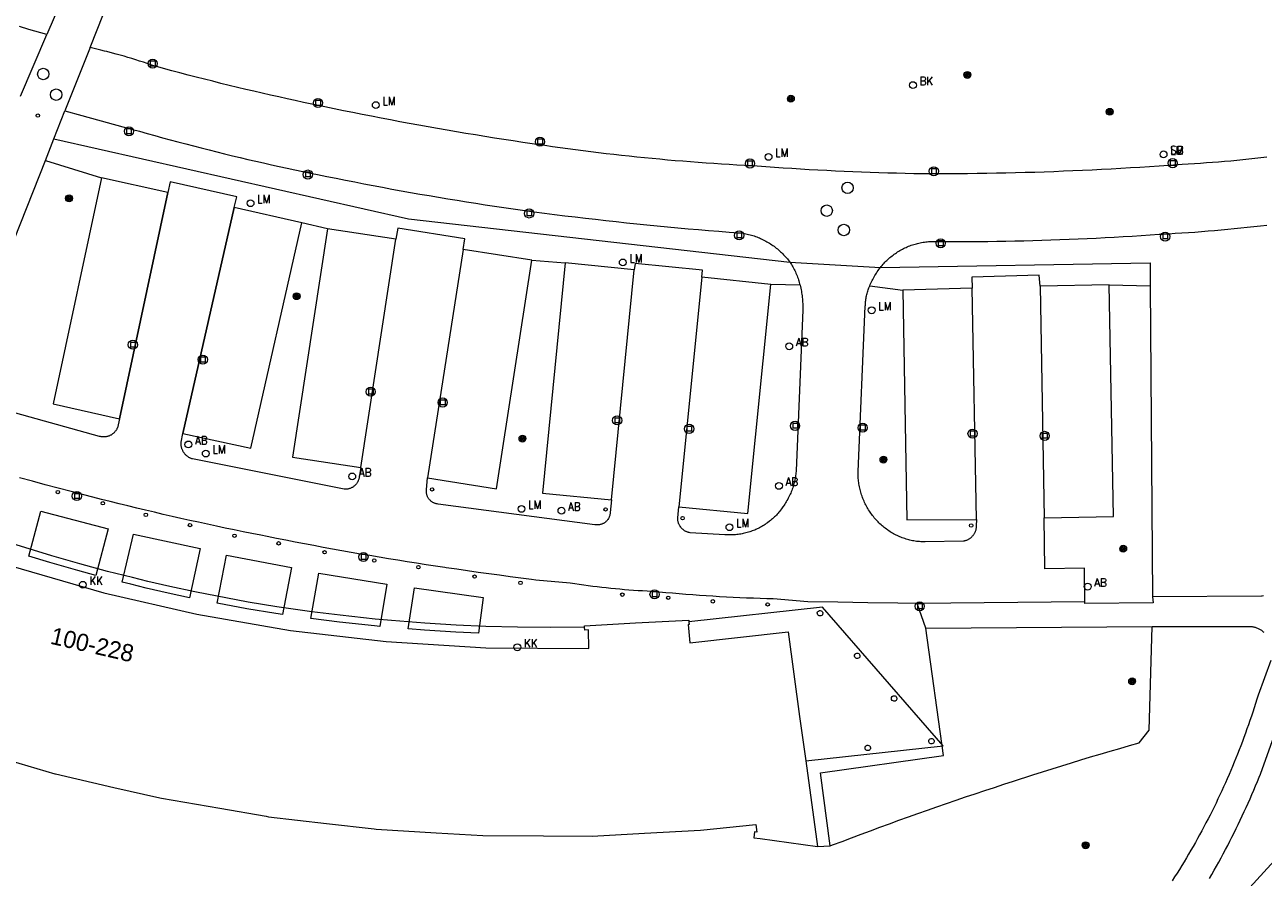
# Model space of a CAD drawing. Header units: metres. Extents: x 138165 to 154469, y 480134 to 494189.
# Tile 493 of 656: x 145949 to 146039, y 487590 to 487652. Entities that reach past the tile are written whole.
import ezdxf

# ---------------------------------------------------------------- set-up
doc = ezdxf.new("R2010")
doc.units = ezdxf.units.M
doc.header["$LTSCALE"] = 0.001
doc.header["$MEASUREMENT"] = 0
for name, color, linetype, lineweight in [('Level 5', 7, 'Continuous', 0), ('TOP-L-topo objecten punt', 7, 'Continuous', 0), ('TOP-L-topo objecten vlak', 7, 'Continuous', 0), ('TOP-L-verharding molgoot', 7, 'Continuous', 0), ('TOP-T-topo huisnummering naamgeving', 7, 'Continuous', 0)]:
    doc.layers.add(name, color=color, linetype=linetype, lineweight=lineweight)
doc.styles.add('Style-INTL_ISO', font='INTL_ISO.shx')
doc.styles.add('Style-STANDARD', font='STANDARD.shx')

# ---------------------------------------------------------------- blocks, each defined once
blk = doc.blocks.new('24')
at = {"layer": 'TOP-L-topo objecten punt', "color": 7, "linetype": 'Continuous', "lineweight": 0}
for radius in [0.025, 0.0182, 0.0115, 0.005]:
    blk.add_circle((0, 0), radius, dxfattribs=at)
blk = doc.blocks.new('39')
at = {"layer": 'TOP-L-topo objecten punt', "color": 7, "linetype": 'Continuous', "lineweight": 0}
for p, q in [((0.0175, 0.0175), (-0.0175, 0.0175)), ((-0.0175, 0.0175), (-0.0175, -0.0175)), ((0.0175, 0.0175), (0.0175, -0.0175)), ((0.0175, -0.0175), (-0.0175, -0.0175))]:
    blk.add_line(p, q, dxfattribs=at)
blk.add_circle((0, 0), 0.0332, dxfattribs=at)
blk = doc.blocks.new('*U13')
at = {"layer": 'Level 5', "color": 7, "linetype": 'Continuous', "lineweight": 0}
blk.add_circle((0, 0), 0.0415, dxfattribs=at)
blk = doc.blocks.new('150')
at = {"layer": 'Level 5', "color": 7, "linetype": 'Continuous', "lineweight": 0}
blk.add_blockref('*U13', (0, 0), dxfattribs=at)
blk = doc.blocks.new('72')
at = {"layer": 'TOP-L-topo objecten punt', "color": 7, "linetype": 'Continuous', "lineweight": 0}
blk.add_circle((0, 0), 0.025, dxfattribs=at)
at = {"layer": 'TOP-L-topo objecten punt', "color": 7, "linetype": 'Continuous', "lineweight": 0, "style": 'Style-STANDARD'}
blk.add_text('BK', height=0.06, dxfattribs=at).set_placement((0.0483, 0))
blk = doc.blocks.new('10')
at = {"layer": 'TOP-L-topo objecten punt', "linetype": 'Continuous', "lineweight": 0}
blk.add_circle((0, 0), 0.0125, dxfattribs=at)
blk = doc.blocks.new('16')
at = {"layer": 'TOP-L-topo objecten punt', "color": 7, "linetype": 'Continuous', "lineweight": 0}
blk.add_circle((0, 0), 0.025, dxfattribs=at)
at = {"layer": 'TOP-L-topo objecten punt', "color": 7, "linetype": 'Continuous', "lineweight": 0, "style": 'Style-STANDARD'}
blk.add_text('LM', height=0.06, dxfattribs=at).set_placement((0.0483, 0))
blk = doc.blocks.new('119')
at = {"layer": 'TOP-L-topo objecten punt', "color": 7, "linetype": 'Continuous', "lineweight": 0}
blk.add_circle((0, 0), 0.025, dxfattribs=at)
at = {"layer": 'TOP-L-topo objecten punt', "color": 7, "linetype": 'Continuous', "lineweight": 0, "style": 'Style-STANDARD'}
blk.add_text('KK', height=0.06, dxfattribs=at).set_placement((0.0483, 0))
blk = doc.blocks.new('175')
at = {"layer": 'TOP-L-topo objecten punt', "color": 7, "linetype": 'Continuous', "lineweight": 0}
blk.add_circle((0, 0), 0.025, dxfattribs=at)
at = {"layer": 'TOP-L-topo objecten punt', "color": 7, "linetype": 'Continuous', "lineweight": 0, "style": 'Style-STANDARD'}
blk.add_text('SB', height=0.06, dxfattribs=at).set_placement((0.0483, 0))
blk = doc.blocks.new('11')
at = {"layer": 'TOP-L-topo objecten punt', "color": 7, "linetype": 'Continuous', "lineweight": 0}
blk.add_circle((0, 0), 0.025, dxfattribs=at)
at = {"layer": 'TOP-L-topo objecten punt', "color": 7, "linetype": 'Continuous', "lineweight": 0, "style": 'Style-STANDARD'}
blk.add_text('AB', height=0.06, dxfattribs=at).set_placement((0.0483, 0))

msp = doc.modelspace()

# ---------------------------------------------------------------- linework, layer by layer
at = {"layer": 'TOP-L-topo objecten vlak', "flags": 128}
for points in [[(145960.175, 487673.359), (145950.669, 487651.282)], [(145953.816, 487650.339), (145962.817, 487673.112)], [(145950.669, 487651.282), (145949.349, 487651.647), (145948.669, 487651.87)], [(145948.747, 487646.801), (145950.669, 487651.282)], [(145953.816, 487650.339), (145951.981, 487645.729)], [(146039.537, 487642.358), (146039.098, 487642.307), (146038.658, 487642.257), (146038.218, 487642.21), (146037.778, 487642.165), (146037.338, 487642.121), (146036.898, 487642.08), (146036.457, 487642.041), (146036.016, 487642.003), (146035.575, 487641.968), (146035.134, 487641.935), (146034.693, 487641.903), (146034.252, 487641.874), (146033.81, 487641.847), (146033.369, 487641.821), (146033.067, 487641.805), (146032.371, 487641.754), (146031.675, 487641.706), (146030.979, 487641.659), (146030.283, 487641.614), (146029.587, 487641.571), (146028.891, 487641.531), (146028.194, 487641.492), (146027.497, 487641.455), (146026.801, 487641.421), (146026.104, 487641.388), (146025.407, 487641.357), (146024.71, 487641.328), (146024.013, 487641.302), (146023.316, 487641.277), (146022.619, 487641.254), (146021.921, 487641.233), (146021.224, 487641.215), (146020.527, 487641.198), (146019.829, 487641.183), (146019.132, 487641.17), (146018.434, 487641.16), (146017.737, 487641.151), (146017.039, 487641.144), (146016.342, 487641.139), (146015.644, 487641.137), (146015.089, 487641.136), (146014.453, 487641.145), (146013.818, 487641.156), (146013.183, 487641.17), (146012.547, 487641.185), (146011.912, 487641.202), (146011.277, 487641.221), (146010.641, 487641.242), (146010.006, 487641.265), (146009.371, 487641.291), (146008.736, 487641.318), (146008.101, 487641.347), (146007.466, 487641.378), (146006.832, 487641.411), (146006.197, 487641.447), (146005.562, 487641.484), (146004.928, 487641.523), (146004.294, 487641.564), (146003.66, 487641.607), (146003.026, 487641.652), (146002.392, 487641.7), (146002.047, 487641.726), (146001.485, 487641.755), (146000.923, 487641.786), (146000.361, 487641.818), (145999.799, 487641.853), (145999.238, 487641.89), (145998.676, 487641.929), (145998.115, 487641.969), (145997.554, 487642.012), (145996.993, 487642.057), (145996.432, 487642.103), (145995.871, 487642.152), (145995.31, 487642.203), (145994.75, 487642.256), (145994.19, 487642.31), (145993.63, 487642.367), (145993.07, 487642.426), (145992.511, 487642.486), (145991.951, 487642.549), (145991.392, 487642.614), (145990.833, 487642.68), (145990.275, 487642.749), (145989.716, 487642.819), (145989.158, 487642.892), (145988.6, 487642.967), (145988.043, 487643.043), (145987.485, 487643.122), (145986.928, 487643.202), (145986.711, 487643.234), (145986.02, 487643.334), (145985.329, 487643.436), (145984.638, 487643.54), (145983.948, 487643.645), (145983.257, 487643.753), (145982.568, 487643.863), (145981.878, 487643.975), (145981.189, 487644.089), (145980.5, 487644.204), (145979.812, 487644.322), (145979.123, 487644.442), (145978.436, 487644.563), (145977.748, 487644.687), (145977.061, 487644.812), (145976.374, 487644.94), (145975.688, 487645.069), (145975.002, 487645.201), (145974.316, 487645.334), (145973.631, 487645.47), (145972.946, 487645.607), (145972.262, 487645.746), (145971.578, 487645.887), (145970.571, 487646.099), (145969.966, 487646.225), (145969.362, 487646.352), (145968.759, 487646.482), (145968.155, 487646.613), (145967.553, 487646.746), (145966.95, 487646.882), (145966.348, 487647.019), (145965.747, 487647.158), (145965.146, 487647.299), (145964.545, 487647.443), (145963.945, 487647.588), (145963.345, 487647.735), (145962.746, 487647.884), (145962.147, 487648.034), (145961.549, 487648.187), (145960.952, 487648.342), (145960.354, 487648.499), (145959.758, 487648.657), (145959.161, 487648.818), (145958.566, 487648.981), (145958.524, 487648.992), (145958.246, 487649.088), (145957.968, 487649.182), (145957.689, 487649.273), (145957.41, 487649.363), (145957.13, 487649.452), (145956.849, 487649.538), (145956.568, 487649.622), (145956.286, 487649.704), (145956.004, 487649.785), (145955.721, 487649.863), (145955.438, 487649.94), (145955.037, 487650.045), (145954.869, 487650.087), (145954.585, 487650.158), (145954.299, 487650.227), (145954.013, 487650.294), (145953.816, 487650.339)], [(145951.173, 487643.691), (145951.981, 487645.729)], [(145951.981, 487645.729), (145953.201, 487645.396), (145956.911, 487644.383), (145957.398, 487644.244), (145957.96, 487644.085), (145958.523, 487643.928), (145959.086, 487643.773), (145959.649, 487643.62), (145960.213, 487643.47), (145960.778, 487643.32), (145961.343, 487643.173), (145961.908, 487643.028), (145962.474, 487642.885), (145963.041, 487642.744), (145963.607, 487642.604), (145964.175, 487642.467), (145964.743, 487642.331), (145965.311, 487642.198), (145965.88, 487642.066), (145966.449, 487641.937), (145967.019, 487641.809), (145967.589, 487641.683), (145968.16, 487641.56), (145968.731, 487641.438), (145969.302, 487641.318), (145969.874, 487641.2), (145970.38, 487641.095), (145971.055, 487640.956), (145971.731, 487640.819), (145972.407, 487640.684), (145973.083, 487640.551), (145973.76, 487640.42), (145974.437, 487640.29), (145975.114, 487640.163), (145975.792, 487640.038), (145976.47, 487639.915), (145977.149, 487639.794), (145977.827, 487639.674), (145978.507, 487639.557), (145979.186, 487639.442), (145979.866, 487639.328), (145980.546, 487639.217), (145981.227, 487639.108), (145981.908, 487639), (145982.589, 487638.895), (145983.27, 487638.791), (145983.952, 487638.69), (145984.634, 487638.59), (145985.316, 487638.493), (145985.999, 487638.397), (145986.155, 487638.377), (145986.901, 487638.281), (145987.647, 487638.187), (145988.394, 487638.096), (145989.141, 487638.006), (145989.888, 487637.918), (145990.635, 487637.832), (145991.382, 487637.748), (145992.13, 487637.667), (145992.878, 487637.587), (145993.626, 487637.509), (145994.374, 487637.433), (145995.123, 487637.359), (145995.871, 487637.287), (145996.62, 487637.217), (145997.369, 487637.15), (145998.118, 487637.084), (145998.868, 487637.02), (145999.617, 487636.958), (146000.367, 487636.898), (146001.377, 487636.818), (146001.481, 487636.8), (146001.582, 487636.78), (146001.682, 487636.758), (146001.782, 487636.734), (146001.882, 487636.708), (146001.981, 487636.681), (146002.08, 487636.651), (146002.178, 487636.62), (146002.275, 487636.586), (146002.371, 487636.551), (146002.467, 487636.514), (146002.563, 487636.475), (146002.657, 487636.434), (146002.751, 487636.391), (146002.844, 487636.347), (146002.935, 487636.3), (146003.026, 487636.252), (146003.116, 487636.203), (146003.205, 487636.151), (146003.293, 487636.098), (146003.38, 487636.043), (146003.466, 487635.986), (146003.551, 487635.928), (146003.635, 487635.868), (146003.717, 487635.806), (146003.798, 487635.743), (146003.878, 487635.678), (146003.957, 487635.612), (146004.035, 487635.544), (146004.111, 487635.475), (146004.185, 487635.404), (146004.259, 487635.332), (146004.331, 487635.258), (146004.401, 487635.183), (146004.47, 487635.107), (146004.537, 487635.029), (146004.603, 487634.95), (146004.668, 487634.87), (146004.731, 487634.789), (146004.792, 487634.706)], [(145950.551, 487642.12), (145951.173, 487643.691)], [(145951.173, 487643.691), (145976.994, 487637.866), (146004.792, 487634.706)], [(145943.758, 487624.997), (145950.551, 487642.12)], [(145950.551, 487642.12), (145954.648, 487640.848)], [(145954.648, 487640.848), (145951.131, 487624.398), (145955.956, 487623.31)], [(145959.469, 487639.788), (145954.648, 487640.848)], [(145964.317, 487638.689), (145964.499, 487639.462), (145959.654, 487640.561), (145959.469, 487639.788)], [(145959.469, 487639.788), (145955.956, 487623.31)], [(145960.574, 487622.23), (145964.317, 487638.689)], [(145969.242, 487637.581), (145964.317, 487638.689)], [(145960.574, 487622.23), (145965.521, 487621.172), (145969.242, 487637.581)], [(145971.109, 487637.131), (145969.242, 487637.581)], [(146011.385, 487634.327), (146011.447, 487634.405), (146011.511, 487634.481), (146011.576, 487634.557), (146011.643, 487634.63), (146011.711, 487634.703), (146011.781, 487634.774), (146011.852, 487634.844), (146011.925, 487634.912), (146011.999, 487634.979), (146012.074, 487635.044), (146012.15, 487635.108), (146012.228, 487635.17), (146012.307, 487635.231), (146012.387, 487635.29), (146012.469, 487635.348), (146012.551, 487635.403), (146012.635, 487635.458), (146012.72, 487635.51), (146012.805, 487635.561), (146012.892, 487635.61), (146012.98, 487635.657), (146013.068, 487635.703), (146013.158, 487635.746), (146013.248, 487635.788), (146013.339, 487635.828), (146013.431, 487635.867), (146013.524, 487635.903), (146013.617, 487635.938), (146013.712, 487635.97), (146013.806, 487636.001), (146013.902, 487636.03), (146013.998, 487636.057), (146014.094, 487636.082), (146014.191, 487636.105), (146014.288, 487636.126), (146014.386, 487636.145), (146014.484, 487636.162), (146014.583, 487636.177), (146014.681, 487636.19), (146014.78, 487636.202), (146014.88, 487636.211), (146014.979, 487636.218), (146015.078, 487636.223), (146015.178, 487636.227), (146015.278, 487636.228), (146015.377, 487636.227), (146015.431, 487636.226), (146019.194, 487636.221), (146019.853, 487636.231), (146020.511, 487636.242), (146021.17, 487636.256), (146021.828, 487636.271), (146022.487, 487636.289), (146023.145, 487636.308), (146023.804, 487636.33), (146024.462, 487636.353), (146025.12, 487636.379), (146025.778, 487636.406), (146026.436, 487636.436), (146027.094, 487636.468), (146027.752, 487636.501), (146028.41, 487636.537), (146029.068, 487636.574), (146029.725, 487636.614), (146030.383, 487636.655), (146031.04, 487636.699), (146031.697, 487636.744), (146031.904, 487636.759), (146032.382, 487636.785), (146032.86, 487636.813), (146033.338, 487636.843), (146033.816, 487636.875), (146034.293, 487636.909), (146034.771, 487636.945), (146035.248, 487636.983), (146035.725, 487637.023), (146036.202, 487637.065), (146036.679, 487637.109), (146037.156, 487637.155), (146037.632, 487637.203), (146038.108, 487637.253), (146038.584, 487637.305), (146039.06, 487637.359), (146039.535, 487637.415)], [(145971.109, 487637.131), (145968.545, 487620.52), (145973.537, 487619.76)], [(145976.09, 487636.393), (145971.109, 487637.131)], [(145980.987, 487635.623), (145981.097, 487636.408), (145976.221, 487637.184), (145976.09, 487636.393)], [(145973.537, 487619.76), (145976.09, 487636.393)], [(145980.987, 487635.623), (145978.388, 487619.01)], [(145985.988, 487634.858), (145980.987, 487635.623)], [(145978.388, 487619.01), (145983.407, 487618.209), (145985.988, 487634.858)], [(145985.988, 487634.858), (145988.419, 487634.653)], [(145988.419, 487634.653), (145986.76, 487617.888), (145991.792, 487617.39)], [(145993.451, 487634.155), (145988.419, 487634.653)], [(146004.792, 487634.706), (146004.846, 487634.624), (146004.9, 487634.539), (146004.953, 487634.452), (146005.003, 487634.364), (146005.052, 487634.275), (146005.1, 487634.185), (146005.145, 487634.095), (146005.189, 487634.003), (146005.231, 487633.911), (146005.271, 487633.817), (146005.309, 487633.723), (146005.346, 487633.629), (146005.38, 487633.533), (146005.413, 487633.437), (146005.443, 487633.341), (146005.472, 487633.243), (146005.499, 487633.145), (146005.524, 487633.047)], [(146004.792, 487634.706), (146011.385, 487634.327)], [(146011.385, 487634.327), (146031.02, 487634.656), (146031.033, 487632.988)], [(145991.792, 487617.39), (145993.451, 487634.155)], [(145998.364, 487633.622), (145998.422, 487634.134), (145993.507, 487634.618), (145993.451, 487634.155)], [(146010.599, 487632.977), (146010.641, 487633.075), (146010.684, 487633.173), (146010.729, 487633.27), (146010.776, 487633.366), (146010.825, 487633.461), (146010.875, 487633.555), (146010.928, 487633.648), (146010.982, 487633.74), (146011.037, 487633.831), (146011.095, 487633.921), (146011.154, 487634.01), (146011.214, 487634.098), (146011.277, 487634.184), (146011.341, 487634.27), (146011.385, 487634.327)], [(146023.007, 487632.968), (146022.935, 487633.764), (146018.03, 487633.616), (146018.055, 487632.816)], [(146005.524, 487633.047), (146005.553, 487632.928), (146005.578, 487632.818), (146005.601, 487632.706), (146005.623, 487632.595), (146005.642, 487632.483), (146005.659, 487632.371), (146005.674, 487632.258), (146005.688, 487632.146), (146005.699, 487632.033), (146005.708, 487631.92), (146005.715, 487631.806), (146005.721, 487631.693), (146005.724, 487631.579), (146005.725, 487631.466), (146005.725, 487631.352), (146005.722, 487631.239), (146005.241, 487619.519), (146005.237, 487619.471), (146005.227, 487619.369), (146005.216, 487619.268), (146005.202, 487619.167), (146005.186, 487619.067), (146005.168, 487618.967), (146005.149, 487618.867), (146005.127, 487618.767), (146005.104, 487618.668), (146005.078, 487618.57), (146005.051, 487618.472), (146005.021, 487618.374), (146004.99, 487618.277), (146004.957, 487618.181), (146004.922, 487618.085), (146004.885, 487617.99), (146004.846, 487617.896), (146004.806, 487617.803), (146004.763, 487617.71), (146004.719, 487617.619), (146004.673, 487617.528), (146004.625, 487617.438), (146004.576, 487617.349), (146004.524, 487617.261), (146004.471, 487617.174), (146004.416, 487617.088), (146004.36, 487617.004), (146004.302, 487616.92), (146004.283, 487616.892), (146004.229, 487616.813), (146004.172, 487616.735), (146004.114, 487616.658), (146004.054, 487616.582), (146003.993, 487616.507), (146003.93, 487616.434), (146003.866, 487616.362), (146003.8, 487616.292), (146003.733, 487616.222), (146003.664, 487616.154), (146003.594, 487616.088), (146003.523, 487616.023), (146003.45, 487615.96), (146003.376, 487615.898), (146003.301, 487615.837), (146003.147, 487615.721), (146003.068, 487615.666), (146002.988, 487615.612), (146002.907, 487615.56), (146002.824, 487615.509), (146002.741, 487615.46), (146002.657, 487615.413), (146002.572, 487615.368), (146002.486, 487615.324), (146002.399, 487615.282), (146002.311, 487615.242), (146002.222, 487615.204), (146002.133, 487615.168), (146002.043, 487615.134), (146001.952, 487615.101), (146001.86, 487615.07), (146001.768, 487615.042), (146001.676, 487615.015), (146001.582, 487614.99), (146001.489, 487614.967), (146001.394, 487614.946), (146001.3, 487614.927), (146001.205, 487614.909), (146001.11, 487614.894), (146001.014, 487614.881), (146000.918, 487614.87), (146000.822, 487614.861), (146000.726, 487614.854), (146000.63, 487614.848), (146000.533, 487614.845), (146000.437, 487614.844), (146000.34, 487614.845), (146000.244, 487614.847), (146000.147, 487614.852), (146000.051, 487614.859), (145997.518, 487614.999), (145997.458, 487615.011), (145997.413, 487615.022), (145997.369, 487615.035), (145997.325, 487615.05), (145997.281, 487615.067), (145997.239, 487615.086), (145997.197, 487615.107), (145997.156, 487615.129), (145997.116, 487615.153), (145997.078, 487615.179), (145997.04, 487615.206), (145997.004, 487615.235), (145996.969, 487615.266), (145996.935, 487615.298), (145996.903, 487615.331), (145996.872, 487615.366), (145996.842, 487615.402), (145996.788, 487615.478), (145996.764, 487615.518), (145996.741, 487615.558), (145996.72, 487615.6), (145996.701, 487615.642), (145996.684, 487615.686), (145996.668, 487615.729), (145996.655, 487615.774), (145996.643, 487615.819), (145996.634, 487615.865), (145996.626, 487615.91), (145996.62, 487615.957), (145996.616, 487616.003), (145996.615, 487616.049), (145996.615, 487616.096), (145996.699, 487616.881)], [(145998.364, 487633.622), (145996.699, 487616.881)], [(145996.699, 487616.881), (146001.726, 487616.397), (146003.391, 487633.087)], [(146003.391, 487633.087), (145998.364, 487633.622)], [(146005.524, 487633.047), (146003.391, 487633.087)], [(146018.373, 487615.98), (146018.359, 487615.501), (146018.359, 487615.475), (146018.358, 487615.428), (146018.354, 487615.381), (146018.349, 487615.334), (146018.341, 487615.288), (146018.332, 487615.242), (146018.32, 487615.196), (146018.307, 487615.15), (146018.292, 487615.106), (146018.275, 487615.062), (146018.256, 487615.019), (146018.235, 487614.976), (146018.212, 487614.935), (146018.188, 487614.894), (146018.162, 487614.855), (146018.135, 487614.817), (146018.105, 487614.78), (146018.075, 487614.744), (146018.042, 487614.709), (146018.009, 487614.676), (146017.974, 487614.645), (146017.937, 487614.614), (146017.9, 487614.586), (146017.861, 487614.559), (146017.821, 487614.534), (146017.78, 487614.51), (146017.738, 487614.488), (146017.696, 487614.468), (146017.652, 487614.45), (146017.608, 487614.434), (146017.563, 487614.42), (146017.517, 487614.407), (146017.471, 487614.397), (146017.425, 487614.388), (146014.63, 487614.334), (146014.513, 487614.337), (146014.414, 487614.341), (146014.316, 487614.347), (146014.217, 487614.355), (146014.119, 487614.366), (146014.021, 487614.378), (146013.924, 487614.392), (146013.826, 487614.408), (146013.729, 487614.427), (146013.633, 487614.447), (146013.536, 487614.469), (146013.441, 487614.493), (146013.345, 487614.519), (146013.251, 487614.547), (146013.157, 487614.577), (146013.063, 487614.609), (146012.97, 487614.642), (146012.878, 487614.678), (146012.787, 487614.715), (146012.696, 487614.754), (146012.607, 487614.795), (146012.518, 487614.838), (146012.43, 487614.883), (146012.343, 487614.929), (146012.256, 487614.977), (146012.171, 487615.027), (146012.087, 487615.079), (146012.004, 487615.132), (146011.922, 487615.187), (146011.897, 487615.205), (146011.815, 487615.265), (146011.734, 487615.326), (146011.655, 487615.389), (146011.577, 487615.453), (146011.5, 487615.519), (146011.425, 487615.587), (146011.35, 487615.656), (146011.278, 487615.726), (146011.206, 487615.798), (146011.136, 487615.871), (146011.068, 487615.946), (146011.001, 487616.022), (146010.935, 487616.099), (146010.871, 487616.177), (146010.809, 487616.257), (146010.748, 487616.338), (146010.689, 487616.42), (146010.631, 487616.504), (146010.575, 487616.588), (146010.521, 487616.674), (146010.468, 487616.76), (146010.418, 487616.848), (146010.369, 487616.937), (146010.321, 487617.026), (146010.276, 487617.117), (146010.232, 487617.208), (146010.19, 487617.3), (146010.15, 487617.393), (146010.112, 487617.487), (146010.075, 487617.581), (146010.041, 487617.677), (146010.008, 487617.773), (146009.977, 487617.869), (146009.948, 487617.966), (146009.921, 487618.064), (146009.896, 487618.162), (146009.873, 487618.261), (146009.852, 487618.36), (146009.833, 487618.459), (146009.816, 487618.559), (146009.801, 487618.659), (146009.788, 487618.759), (146009.776, 487618.86), (146009.767, 487618.961), (146009.76, 487619.062), (146009.755, 487619.163), (146009.751, 487619.264), (146009.75, 487619.366), (146009.751, 487619.467), (146010.281, 487631.497), (146010.283, 487631.584), (146010.287, 487631.67), (146010.292, 487631.757), (146010.3, 487631.843), (146010.31, 487631.929), (146010.322, 487632.015), (146010.335, 487632.101), (146010.351, 487632.186), (146010.369, 487632.271), (146010.388, 487632.355), (146010.41, 487632.439), (146010.433, 487632.523), (146010.459, 487632.606), (146010.486, 487632.688), (146010.515, 487632.769), (146010.546, 487632.85), (146010.579, 487632.931), (146010.599, 487632.977)], [(146010.599, 487632.977), (146013.021, 487632.682)], [(146028.034, 487633.054), (146023.007, 487632.968)], [(146023.007, 487632.968), (146023.3, 487616.084)], [(146023.3, 487616.084), (146028.356, 487616.18), (146028.034, 487633.054)], [(146028.034, 487633.054), (146031.033, 487632.988)], [(146031.033, 487632.988), (146031.21, 487610.332)], [(146018.055, 487632.816), (146013.021, 487632.682)], [(146013.021, 487632.682), (146013.308, 487615.942), (146018.373, 487615.98)], [(146018.373, 487615.98), (146018.055, 487632.816)], [(145955.956, 487623.31), (145955.795, 487622.657), (145955.767, 487622.593), (145955.747, 487622.551), (145955.724, 487622.511), (145955.7, 487622.471), (145955.674, 487622.433), (145955.647, 487622.396), (145955.618, 487622.36), (145955.588, 487622.325), (145955.556, 487622.292), (145955.522, 487622.26), (145955.487, 487622.229), (145955.451, 487622.2), (145955.414, 487622.173), (145955.376, 487622.147), (145955.336, 487622.123), (145955.296, 487622.101), (145955.254, 487622.08), (145955.212, 487622.062), (145955.169, 487622.045), (145955.125, 487622.03), (145955.081, 487622.017), (145955.036, 487622.006), (145954.991, 487621.996), (145954.945, 487621.989), (145954.899, 487621.984), (145954.853, 487621.981), (145954.807, 487621.979), (145954.761, 487621.98), (145954.715, 487621.983), (145954.669, 487621.987), (145954.623, 487621.994), (145954.577, 487622.003), (145954.532, 487622.013), (145954.488, 487622.026), (145943.758, 487624.997)], [(145973.537, 487619.76), (145973.412, 487619.058), (145973.408, 487619.027), (145973.399, 487618.982), (145973.389, 487618.938), (145973.378, 487618.895), (145973.364, 487618.852), (145973.348, 487618.81), (145973.33, 487618.769), (145973.311, 487618.728), (145973.29, 487618.689), (145973.267, 487618.65), (145973.242, 487618.612), (145973.216, 487618.576), (145973.188, 487618.541), (145973.158, 487618.507), (145973.128, 487618.474), (145973.095, 487618.443), (145973.062, 487618.413), (145973.027, 487618.385), (145972.99, 487618.358), (145972.953, 487618.333), (145972.915, 487618.31), (145972.875, 487618.288), (145972.835, 487618.268), (145972.794, 487618.25), (145972.752, 487618.234), (145972.709, 487618.22), (145972.666, 487618.207), (145972.622, 487618.197), (145972.578, 487618.188), (145972.533, 487618.182), (145972.489, 487618.177), (145972.444, 487618.175), (145972.399, 487618.174), (145972.354, 487618.176), (145972.309, 487618.179), (145961.27, 487620.378), (145961.219, 487620.394), (145961.174, 487620.411), (145961.13, 487620.43), (145961.086, 487620.45), (145961.043, 487620.472), (145961.002, 487620.496), (145960.961, 487620.522), (145960.921, 487620.549), (145960.883, 487620.578), (145960.846, 487620.609), (145960.81, 487620.641), (145960.775, 487620.675), (145960.742, 487620.71), (145960.711, 487620.746), (145960.681, 487620.783), (145960.652, 487620.822), (145960.625, 487620.862), (145960.6, 487620.903), (145960.576, 487620.945), (145960.555, 487620.988), (145960.535, 487621.032), (145960.517, 487621.077), (145960.501, 487621.122), (145960.486, 487621.168), (145960.474, 487621.215), (145960.464, 487621.262), (145960.455, 487621.309), (145960.449, 487621.357), (145960.444, 487621.405), (145960.442, 487621.453), (145960.441, 487621.501), (145960.443, 487621.549), (145960.446, 487621.597), (145960.574, 487622.23)], [(146014.062, 487609.856), (146012.644, 487609.878), (146010.461, 487609.91), (146008.277, 487609.941), (146006.094, 487609.969), (146003.562, 487610.187), (146003.109, 487610.199), (146002.618, 487610.214), (146002.126, 487610.231), (146001.635, 487610.251), (146001.144, 487610.272), (146000.652, 487610.295), (146000.161, 487610.32), (145999.67, 487610.347), (145999.179, 487610.376), (145998.688, 487610.407), (145998.198, 487610.44), (145997.707, 487610.476), (145997.217, 487610.513), (145996.726, 487610.552), (145996.236, 487610.593), (145995.746, 487610.636), (145995.257, 487610.681), (145994.767, 487610.728), (145994.715, 487610.73), (145994.384, 487610.747), (145994.054, 487610.765), (145993.723, 487610.785), (145993.392, 487610.807), (145993.062, 487610.831), (145992.732, 487610.858), (145992.402, 487610.886), (145992.072, 487610.916), (145991.742, 487610.948), (145991.413, 487610.982), (145991.083, 487611.018), (145990.754, 487611.057), (145990.425, 487611.097), (145990.097, 487611.139), (145989.768, 487611.183), (145989.44, 487611.229), (145989.112, 487611.277), (145988.785, 487611.327), (145986.28, 487611.555), (145985.973, 487611.594), (145985.193, 487611.695), (145984.413, 487611.798), (145983.633, 487611.903), (145982.854, 487612.01), (145982.074, 487612.119), (145981.295, 487612.23), (145980.516, 487612.343), (145979.738, 487612.458), (145979.649, 487612.471), (145978.965, 487612.572), (145978.282, 487612.675), (145977.599, 487612.781), (145976.916, 487612.888), (145976.233, 487612.997), (145975.55, 487613.108), (145974.868, 487613.221), (145974.187, 487613.336), (145973.505, 487613.453), (145972.824, 487613.572), (145972.143, 487613.693), (145971.463, 487613.816), (145970.783, 487613.941), (145970.103, 487614.068), (145969.424, 487614.197), (145968.745, 487614.328), (145968.067, 487614.461), (145967.389, 487614.595), (145966.711, 487614.732), (145966.246, 487614.823), (145965.598, 487614.951), (145964.95, 487615.082), (145964.302, 487615.215), (145963.655, 487615.349), (145963.008, 487615.485), (145962.361, 487615.624), (145961.715, 487615.764), (145961.07, 487615.906), (145960.425, 487616.051), (145959.78, 487616.197), (145959.136, 487616.345), (145958.492, 487616.495), (145957.849, 487616.647), (145957.206, 487616.801), (145956.563, 487616.957), (145955.921, 487617.115), (145955.28, 487617.274), (145954.639, 487617.436), (145953.998, 487617.6), (145953.358, 487617.765), (145952.719, 487617.933), (145952.426, 487618.009), (145951.485, 487618.254), (145950.546, 487618.501), (145949.607, 487618.749), (145948.668, 487619)], [(145991.792, 487617.39), (145991.696, 487616.486), (145991.692, 487616.421), (145991.687, 487616.378), (145991.68, 487616.336), (145991.67, 487616.293), (145991.659, 487616.251), (145991.646, 487616.21), (145991.631, 487616.169), (145991.615, 487616.129), (145991.596, 487616.089), (145991.576, 487616.051), (145991.53, 487615.977), (145991.504, 487615.942), (145991.477, 487615.908), (145991.448, 487615.875), (145991.418, 487615.844), (145991.387, 487615.814), (145991.354, 487615.786), (145991.32, 487615.759), (145991.285, 487615.733), (145991.248, 487615.71), (145991.211, 487615.688), (145991.172, 487615.668), (145991.133, 487615.649), (145991.093, 487615.633), (145991.052, 487615.618), (145991.01, 487615.605), (145990.968, 487615.594), (145990.926, 487615.585), (145990.883, 487615.578), (145990.84, 487615.573), (145990.796, 487615.57), (145990.753, 487615.569), (145990.709, 487615.57), (145990.666, 487615.573), (145990.623, 487615.578), (145990.58, 487615.585), (145979.169, 487617.097), (145979.102, 487617.104), (145979.06, 487617.112), (145979.018, 487617.121), (145978.976, 487617.132), (145978.935, 487617.145), (145978.894, 487617.16), (145978.855, 487617.177), (145978.816, 487617.195), (145978.778, 487617.216), (145978.741, 487617.238), (145978.705, 487617.262), (145978.67, 487617.287), (145978.636, 487617.314), (145978.604, 487617.343), (145978.573, 487617.373), (145978.544, 487617.405), (145978.516, 487617.437), (145978.489, 487617.471), (145978.464, 487617.507), (145978.441, 487617.543), (145978.42, 487617.58), (145978.4, 487617.619), (145978.382, 487617.658), (145978.366, 487617.698), (145978.352, 487617.739), (145978.339, 487617.78), (145978.329, 487617.822), (145978.32, 487617.864), (145978.314, 487617.907), (145978.309, 487617.95), (145978.307, 487617.993), (145978.307, 487618.036), (145978.308, 487618.079), (145978.312, 487618.122), (145978.317, 487618.165), (145978.388, 487619.01)], [(145954.234, 487611.897), (145952.919, 487612.252), (145950.888, 487612.835), (145949.356, 487613.31), (145950.217, 487616.583), (145955.127, 487615.292), (145954.234, 487611.897)], [(146026.264, 487609.973), (146026.242, 487612.414), (146023.35, 487612.375), (146023.3, 487616.084)], [(145940.925, 487615.106), (145948.027, 487612.604), (145954.806, 487610.637), (145961.592, 487609.075), (145968.419, 487607.894), (145975.378, 487607.08), (145982.645, 487606.619), (145990.141, 487606.578), (145990.111, 487607.924), (145989.845, 487607.917), (145989.833, 487608.134), (145989.828, 487608.235), (145993.549, 487608.434), (145997.424, 487608.64), (145997.43, 487608.513), (145997.439, 487608.316), (145997.38, 487608.31), (145997.488, 487606.981), (146004.651, 487607.777), (146005.498, 487601.623), (146005.941, 487598.396), (146006.799, 487592.151)], [(145961.049, 487610.274), (145959.506, 487610.606), (145957.904, 487610.974), (145956.77, 487611.247), (145956.137, 487611.406), (145956.963, 487614.897), (145961.819, 487613.854), (145961.049, 487610.274)], [(145948.027, 487612.604), (145954.806, 487610.637), (145961.592, 487609.075), (145968.419, 487607.894), (145975.378, 487607.08), (145982.645, 487606.619), (145990.141, 487606.578), (145990.111, 487607.924), (145989.845, 487607.917), (145989.833, 487608.134), (145987.335, 487608.101), (145984.941, 487608.118), (145982.646, 487608.176), (145980.487, 487608.268), (145978.197, 487608.409), (145975.754, 487608.603), (145974.586, 487608.711), (145972.034, 487608.989), (145969.951, 487609.249), (145967.408, 487609.62), (145965.323, 487609.945), (145961.436, 487610.702), (145959.615, 487611.094), (145958.019, 487611.461), (145956.889, 487611.733), (145955.081, 487612.186), (145953.053, 487612.734), (145951.031, 487613.314), (145948.421, 487614.124)], [(145967.829, 487609.053), (145967.333, 487609.126), (145965.237, 487609.452), (145963.064, 487609.876), (145963.757, 487613.383), (145968.488, 487612.47), (145967.829, 487609.053)], [(145974.928, 487608.177), (145974.536, 487608.213), (145971.976, 487608.492), (145969.884, 487608.753), (145970.472, 487612.062), (145975.428, 487611.256), (145974.928, 487608.177)], [(145982.092, 487607.699), (145980.461, 487607.769), (145978.162, 487607.91), (145976.991, 487608.003), (145977.44, 487610.98), (145982.448, 487610.292), (145982.092, 487607.699)], [(146031.21, 487610.332), (146031.246, 487609.891), (146026.265, 487609.847), (146026.264, 487609.973)], [(146039.287, 487610.404), (146039.184, 487610.385), (146039.147, 487610.379), (146031.21, 487610.332)], [(145997.43, 487608.513), (145997.439, 487608.316), (145997.38, 487608.31), (145997.488, 487606.981), (146004.651, 487607.777), (146005.498, 487601.623), (146005.941, 487598.396), (146015.957, 487599.482), (146007.159, 487609.593), (145997.43, 487608.513)], [(146026.264, 487609.973), (146014.062, 487609.856)], [(146014.685, 487608.053), (146014.062, 487609.856)], [(146007.005, 487608.944), (146006.951, 487608.946), (146006.917, 487608.955), (146006.869, 487608.98), (146006.82, 487609.031), (146006.791, 487609.096), (146006.786, 487609.167), (146006.807, 487609.235), (146006.826, 487609.265), (146006.864, 487609.303), (146006.932, 487609.336), (146007.003, 487609.342), (146007.072, 487609.323), (146007.116, 487609.294), (146007.141, 487609.268), (146007.169, 487609.222), (146007.18, 487609.188), (146007.183, 487609.117), (146007.169, 487609.065), (146007.153, 487609.034), (146007.104, 487608.982), (146007.04, 487608.951), (146007.005, 487608.944)], [(146007.72, 487592.196), (146007.025, 487597.52), (146015.977, 487598.774), (146014.685, 487608.053)], [(146007.72, 487592.196), (146007.902, 487592.266), (146008.59, 487592.528), (146009.278, 487592.788), (146009.967, 487593.046), (146010.656, 487593.302), (146011.346, 487593.556), (146012.037, 487593.809), (146012.729, 487594.059), (146013.421, 487594.308), (146014.114, 487594.555), (146014.808, 487594.799), (146015.502, 487595.042), (146016.197, 487595.284), (146016.893, 487595.523), (146017.589, 487595.76), (146018.286, 487595.996), (146018.983, 487596.229), (146019.681, 487596.461), (146020.38, 487596.691), (146021.08, 487596.919), (146022.48, 487597.369), (146023.181, 487597.591), (146023.883, 487597.811), (146024.586, 487598.029), (146025.289, 487598.246), (146025.992, 487598.46), (146026.697, 487598.673), (146027.401, 487598.883), (146028.107, 487599.092), (146028.813, 487599.299), (146029.519, 487599.504), (146030.226, 487599.707), (146030.968, 487600.625), (146031.175, 487608.187)], [(146014.685, 487608.053), (146031.175, 487608.187)], [(146031.175, 487608.187), (146038.181, 487608.183), (146038.237, 487608.184), (146038.293, 487608.183), (146038.349, 487608.179), (146038.405, 487608.174), (146038.461, 487608.167), (146038.516, 487608.158), (146038.572, 487608.146), (146038.626, 487608.133), (146038.68, 487608.118), (146038.734, 487608.101), (146038.787, 487608.083), (146038.839, 487608.062), (146038.89, 487608.039), (146038.941, 487608.015), (146038.991, 487607.989), (146039.039, 487607.961), (146039.087, 487607.931), (146039.134, 487607.9), (146039.179, 487607.867), (146039.224, 487607.832), (146039.267, 487607.796), (146039.308, 487607.758)], [(146009.5, 487606.092), (146009.531, 487606.156), (146009.568, 487606.195), (146009.597, 487606.215), (146009.665, 487606.237), (146009.74, 487606.233), (146009.805, 487606.205), (146009.833, 487606.182), (146009.866, 487606.14), (146009.89, 487606.073), (146009.889, 487606.002), (146009.873, 487605.951), (146009.854, 487605.92), (146009.83, 487605.894), (146009.787, 487605.862), (146009.719, 487605.841), (146009.648, 487605.844), (146009.598, 487605.863), (146009.568, 487605.883), (146009.531, 487605.922), (146009.513, 487605.952), (146009.494, 487606.021), (146009.5, 487606.092)], [(146039.833, 487605.706), (146038.892, 487603.183), (146038.798, 487602.872), (146038.701, 487602.562), (146038.603, 487602.252), (146038.503, 487601.943), (146038.401, 487601.634), (146038.297, 487601.326), (146038.192, 487601.019), (146038.084, 487600.713), (146037.974, 487600.407), (146037.863, 487600.101), (146037.75, 487599.797), (146037.635, 487599.493), (146037.518, 487599.19), (146037.399, 487598.887), (146037.278, 487598.586), (146037.155, 487598.285), (146037.031, 487597.985), (146036.905, 487597.685), (146036.776, 487597.387), (146036.646, 487597.089), (146036.515, 487596.792), (146036.381, 487596.496), (146036.246, 487596.2), (146036.108, 487595.906), (146035.969, 487595.612), (146035.828, 487595.319), (146035.686, 487595.027), (146035.541, 487594.736), (146035.395, 487594.446), (146035.247, 487594.157), (146035.097, 487593.869), (146034.945, 487593.581), (146034.792, 487593.295), (146034.637, 487593.009), (146034.48, 487592.725), (146034.322, 487592.441), (146034.161, 487592.159), (146033.999, 487591.877), (146033.835, 487591.596), (146033.67, 487591.317), (146033.502, 487591.038), (146033.333, 487590.761), (146033.163, 487590.484), (146032.99, 487590.209), (146032.816, 487589.934), (146032.64, 487589.661)], [(146035.36, 487589.824), (146035.531, 487590.121), (146035.7, 487590.419), (146035.867, 487590.718), (146036.033, 487591.018), (146036.197, 487591.319), (146036.36, 487591.621), (146036.52, 487591.924), (146036.679, 487592.228), (146036.836, 487592.533), (146036.991, 487592.839), (146037.145, 487593.145), (146037.296, 487593.453), (146037.446, 487593.761), (146037.594, 487594.07), (146037.74, 487594.38), (146037.885, 487594.691), (146038.027, 487595.003), (146038.168, 487595.316), (146038.307, 487595.629), (146038.444, 487595.943), (146038.58, 487596.258), (146038.713, 487596.574), (146038.845, 487596.891), (146038.974, 487597.208), (146039.058, 487597.415), (146041.532, 487604.303)], [(146012.181, 487602.937), (146012.195, 487603.007), (146012.233, 487603.067), (146012.274, 487603.102), (146012.305, 487603.118), (146012.375, 487603.133), (146012.445, 487603.122), (146012.493, 487603.098), (146012.521, 487603.076), (146012.564, 487603.014), (146012.581, 487602.945), (146012.572, 487602.874), (146012.559, 487602.841), (146012.528, 487602.797), (146012.486, 487602.763), (146012.455, 487602.747), (146012.385, 487602.733), (146012.349, 487602.736), (146012.298, 487602.751), (146012.239, 487602.792), (146012.199, 487602.85), (146012.187, 487602.884), (146012.181, 487602.937)], [(146010.582, 487599.171), (146010.551, 487599.152), (146010.483, 487599.132), (146010.43, 487599.134), (146010.395, 487599.143), (146010.333, 487599.178), (146010.297, 487599.218), (146010.28, 487599.249), (146010.262, 487599.318), (146010.27, 487599.389), (146010.303, 487599.452), (146010.341, 487599.49), (146010.371, 487599.509), (146010.421, 487599.527), (146010.457, 487599.531), (146010.527, 487599.52), (146010.575, 487599.496), (146010.602, 487599.473), (146010.643, 487599.415), (146010.662, 487599.342), (146010.653, 487599.271), (146010.62, 487599.208), (146010.582, 487599.171)], [(146015.144, 487600.019), (146015.209, 487599.99), (146015.249, 487599.955), (146015.27, 487599.926), (146015.296, 487599.855), (146015.294, 487599.783), (146015.267, 487599.717), (146015.246, 487599.689), (146015.205, 487599.655), (146015.138, 487599.628), (146015.103, 487599.624), (146015.05, 487599.63), (146014.985, 487599.659), (146014.957, 487599.682), (146014.925, 487599.724), (146014.904, 487599.774), (146014.899, 487599.809), (146014.906, 487599.88), (146014.938, 487599.944), (146014.961, 487599.97), (146015.005, 487600.001), (146015.073, 487600.022), (146015.144, 487600.019)], [(145947.958, 487598.409), (145951.25, 487597.453), (145951.295, 487597.44), (145955.551, 487596.459), (145958.892, 487595.69), (145959.007, 487595.663), (145963.256, 487594.933), (145966.63, 487594.353), (145966.807, 487594.323), (145971.02, 487593.838), (145974.505, 487593.436), (145974.652, 487593.419), (145979.008, 487593.158), (145982.427, 487592.952), (145986.845, 487592.929), (145990.381, 487592.912), (145994.196, 487593.116), (145998.284, 487593.335), (146002.305, 487593.753), (146002.38, 487593.199), (146002.209, 487593.223), (146002.15, 487592.794), (146002.623, 487592.729), (146006.799, 487592.151)], [(146030.427, 487580.475), (146029.457, 487579.31), (146028.486, 487578.146), (146027.513, 487576.984), (146026.539, 487575.823), (146025.563, 487574.663), (146024.586, 487573.504), (146023.607, 487572.347), (146022.627, 487571.191), (146021.645, 487570.036), (146020.662, 487568.883), (146019.677, 487567.731), (146018.69, 487566.58), (146017.702, 487565.43), (146016.713, 487564.282), (146015.722, 487563.135), (146014.729, 487561.989), (146013.735, 487560.845), (146015.375, 487558.405), (146050.97, 487579.994), (146044.667, 487590.251), (146042.099, 487593.331), (146030.946, 487581.1), (146030.427, 487580.475)], [(146006.799, 487592.151), (146007.72, 487592.196)]]:
    msp.add_lwpolyline(points, dxfattribs=at)
at = {"layer": 'TOP-L-verharding molgoot', "flags": 128}
for points in [[(145955.956, 487623.31), (145959.469, 487639.788)], [(145964.317, 487638.689), (145960.574, 487622.23)], [(145973.537, 487619.76), (145976.09, 487636.393)], [(145980.987, 487635.623), (145978.388, 487619.01)], [(145991.792, 487617.39), (145993.451, 487634.155)], [(145998.364, 487633.622), (145996.699, 487616.881)], [(146023.007, 487632.968), (146023.3, 487616.084)], [(146018.373, 487615.98), (146018.055, 487632.816)]]:
    msp.add_lwpolyline(points, dxfattribs=at)

# ---------------------------------------------------------------- block references
at = {"layer": 'TOP-L-topo objecten punt', "xscale": 10, "yscale": 10, "zscale": 10}
for name, p in [('39', (145958.373, 487649.17)), ('150', (145950.4, 487648.416)), ('72', (146013.749, 487647.606)), ('24', (146017.719, 487648.347)), ('150', (145951.344, 487646.912)), ('39', (145970.408, 487646.309)), ('16', (145974.621, 487646.151)), ('24', (146004.858, 487646.616)), ('10', (145950.001, 487645.386)), ('24', (146028.082, 487645.663)), ('39', (145956.639, 487644.244)), ('39', (145986.58, 487643.488)), ('16', (146003.232, 487642.38)), ('175', (146032.007, 487642.563)), ('16', (146032.007, 487642.563)), ('39', (146001.875, 487641.896)), ('39', (146032.671, 487641.924)), ('39', (145969.67, 487641.093)), ('39', (146015.273, 487641.332)), ('150', (146008.992, 487640.128)), ('24', (145952.275, 487639.361)), ('16', (145965.498, 487639.005)), ('39', (145985.793, 487638.259)), ('150', (146007.472, 487638.464)), ('150', (146008.72, 487637.056)), ('39', (146001.092, 487636.661)), ('39', (146032.123, 487636.577)), ('39', (146015.766, 487636.084)), ('16', (145992.613, 487634.689)), ('24', (145968.857, 487632.233)), ('16', (146010.744, 487631.205)), ('39', (145956.922, 487628.696)), ('11', (146004.736, 487628.585)), ('39', (145962.024, 487627.612)), ('39', (145974.254, 487625.279)), ('39', (145979.49, 487624.492)), ('39', (145992.205, 487623.185)), ('39', (145997.448, 487622.571)), ('39', (146005.165, 487622.789)), ('39', (146010.09, 487622.654)), ('11', (145960.973, 487621.436)), ('24', (145985.306, 487621.857)), ('39', (146018.093, 487622.223)), ('39', (146023.344, 487622.06)), ('16', (145962.239, 487620.772)), ('24', (146011.602, 487620.33)), ('11', (145972.903, 487619.104)), ('11', (146003.99, 487618.42)), ('10', (145951.457, 487617.965)), ('39', (145952.845, 487617.675)), ('10', (145978.724, 487618.158)), ('10', (145954.737, 487617.154)), ('16', (145985.236, 487616.745)), ('11', (145988.145, 487616.612)), ('10', (145991.363, 487616.704)), ('10', (145957.87, 487616.309)), ('10', (145961.085, 487615.563)), ('10', (145996.97, 487616.069)), ('16', (146000.384, 487615.406)), ('10', (145964.332, 487614.783)), ('10', (146017.992, 487615.53)), ('10', (145967.546, 487614.231)), ('24', (146029.068, 487613.842)), ('10', (145970.89, 487613.582)), ('39', (145973.723, 487613.238)), ('10', (145974.511, 487612.981)), ('10', (145977.725, 487612.494)), ('119', (145953.278, 487611.213)), ('10', (145981.817, 487611.812)), ('10', (145985.161, 487611.358)), ('11', (146026.474, 487611.079)), ('10', (145992.58, 487610.497)), ('39', (145994.928, 487610.518)), ('10', (145995.925, 487610.27)), ('10', (145999.172, 487610.01)), ('10', (146003.165, 487609.783)), ('39', (146014.248, 487609.647)), ('119', (145984.937, 487606.665)), ('24', (146029.716, 487604.185)), ('24', (146026.332, 487592.241))]:
    msp.add_blockref(name, p, dxfattribs=at)

# ---------------------------------------------------------------- texts
at = {"layer": 'TOP-T-topo huisnummering naamgeving', "style": 'Style-INTL_ISO'}
msp.add_text('100-228', height=1.25, rotation=347.1, dxfattribs=at).set_placement((145950.846, 487606.931))

doc.saveas('drawing.dxf')
